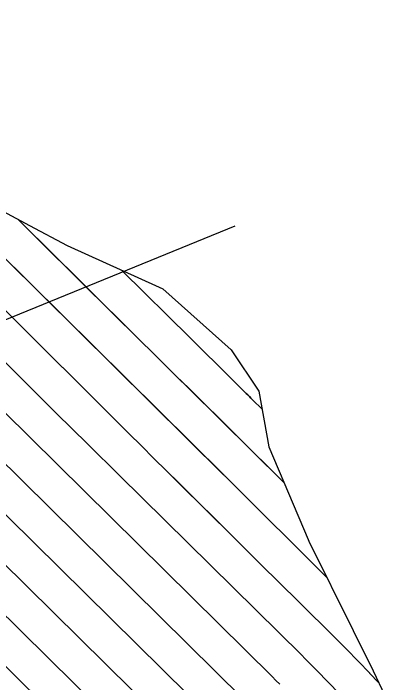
# Model space of a CAD drawing. Extents: x 954385 to 988206, y 1868364 to 1924553.
# Drawn here: x 955988.7 to 956020.6, y 1923031 to 1923086.6 of the extents above; entities that cross this region are included whole.
import ezdxf

# ---------------------------------------------------------------- set-up
doc = ezdxf.new("R2010")
doc.units = 0
for name, color, linetype in [('16', 7, 'Continuous'), ('24', 7, 'Continuous'), ('26', 7, 'Continuous'), ('6', 7, 'Continuous'), ('7', 7, 'Continuous')]:
    doc.layers.add(name, color=color, linetype=linetype)

msp = doc.modelspace()

# ---------------------------------------------------------------- linework, layer by layer
at = {"layer": '16'}
for points in [[(955923.15, 1923086.632), (955934.515, 1923084.068), (955945.857, 1923081.48), (955957.273, 1923078.969), (955968.946, 1923076.729), (955980.299, 1923074.152), (955985.934, 1923071.169), (955990.056, 1923068.988), (955993.186, 1923067.318), (956000.846, 1923063.847), (956001.146, 1923063.709), (956006.851, 1923058.651), (956009.14, 1923055.211), (956009.983, 1923050.567), (956013.246, 1923042.873), (956013.314, 1923042.739), (956017.005, 1923035.315), (956018.651, 1923031.94), (956020.615, 1923027.855)], [(955935.561, 1923083.829), (955942.944, 1923076.67), (955943.015, 1923076.602), (955943.179, 1923076.443), (955943.289, 1923076.336), (955943.324, 1923076.302), (955943.393, 1923076.235), (955943.416, 1923076.212), (955951.189, 1923068.661), (955951.243, 1923068.608), (955951.297, 1923068.555), (955951.352, 1923068.502), (955951.406, 1923068.45), (955951.728, 1923068.135), (955951.751, 1923068.112), (955952.058, 1923067.809), (955952.109, 1923067.758), (955952.161, 1923067.707), (955952.213, 1923067.656), (955952.265, 1923067.605), (955998.08, 1923022.445)], [(955941.198, 1923082.543), (955944.539, 1923079.304), (955944.581, 1923079.262), (955944.659, 1923079.187), (955944.711, 1923079.137), (955944.752, 1923079.096), (955952.758, 1923071.319), (955952.798, 1923071.28), (955952.838, 1923071.241), (955952.878, 1923071.202), (955952.919, 1923071.162), (955953.16, 1923070.927), (955953.175, 1923070.912), (955953.402, 1923070.687), (955953.441, 1923070.649), (955953.479, 1923070.611), (955953.518, 1923070.573), (955953.556, 1923070.535), (956000.514, 1923024.249)], [(955946.823, 1923081.267), (955954.327, 1923073.977), (955954.379, 1923073.926), (955954.432, 1923073.875), (955954.591, 1923073.72), (955954.599, 1923073.712), (955954.747, 1923073.565), (955954.797, 1923073.515), (955954.848, 1923073.466), (956002.949, 1923026.054)], [(955952.388, 1923080.043), (955955.896, 1923076.636), (955955.932, 1923076.6), (955956.019, 1923076.515), (955956.023, 1923076.511), (955956.104, 1923076.431), (955956.139, 1923076.397), (956005.383, 1923027.858)], [(955957.928, 1923078.843), (955958.949, 1923077.832), (955959.119, 1923077.664), (955959.289, 1923077.496), (955959.46, 1923077.327), (955959.63, 1923077.159), (956007.817, 1923029.662)], [(955963.293, 1923077.814), (955972.661, 1923068.534), (955974.223, 1923066.988), (955975.786, 1923065.442), (955977.349, 1923063.898), (955978.914, 1923062.355), (956010.252, 1923031.466), (956010.568, 1923031.152), (956010.883, 1923030.836)], [(955968.658, 1923076.784), (955987.027, 1923058.588), (955989.654, 1923055.988), (955992.282, 1923053.389), (955994.911, 1923050.792), (955997.542, 1923048.197), (956012.686, 1923033.27), (956013.01, 1923032.949), (956013.331, 1923032.627), (956013.651, 1923032.302), (956013.969, 1923031.976), (956015.858, 1923030.028)], [(955979.881, 1923074.247), (955981.157, 1923073.006), (955981.37, 1923072.799), (955981.582, 1923072.592), (955981.794, 1923072.384), (955982.005, 1923072.176), (956006.192, 1923048.282), (956006.23, 1923048.244), (956006.269, 1923048.205), (956006.307, 1923048.167), (956006.346, 1923048.129), (956006.5, 1923047.976), (956006.577, 1923047.9), (956006.654, 1923047.823), (956014.828, 1923039.693)], [(956011.23, 1923047.626), (956003.301, 1923055.455), (956002.301, 1923056.442), (956001.301, 1923057.429), (956000.302, 1923058.417), (955999.302, 1923059.404), (955994.362, 1923064.284), (955993.833, 1923064.807), (955993.304, 1923065.329), (955992.775, 1923065.852), (955992.246, 1923066.374), (955989.07, 1923069.509)], [(955997.739, 1923065.255), (956003.42, 1923059.645), (956003.914, 1923059.158), (956004.408, 1923058.67), (956004.901, 1923058.182), (956005.395, 1923057.693), (956008.092, 1923055.025), (956008.224, 1923054.895), (956008.356, 1923054.764), (956008.488, 1923054.633), (956008.62, 1923054.502), (956009.411, 1923053.716)], [(956019.11, 1923030.985), (956018.382, 1923031.741), (956018.373, 1923031.75), (956016.431, 1923033.753), (956016.106, 1923034.086), (956015.779, 1923034.417), (956015.451, 1923034.747), (956015.12, 1923035.074), (956010.525, 1923039.604), (956009.649, 1923040.468), (956008.774, 1923041.332), (956007.899, 1923042.197), (956007.025, 1923043.063), (956002.502, 1923047.543), (956001.457, 1923048.579), (956000.412, 1923049.615), (955999.368, 1923050.652), (955998.325, 1923051.689), (955987.28, 1923062.675)]]:
    msp.add_lwpolyline(points, dxfattribs=at)
at = {"layer": '24'}
msp.add_lwpolyline([(955923.15, 1923086.632), (955934.515, 1923084.068), (955945.857, 1923081.48), (955957.273, 1923078.969), (955968.946, 1923076.729), (955980.299, 1923074.152), (955985.934, 1923071.169), (955990.056, 1923068.988), (955993.186, 1923067.318), (956000.846, 1923063.847), (956001.146, 1923063.709), (956006.851, 1923058.651), (956009.14, 1923055.211), (956009.983, 1923050.567), (956013.246, 1923042.873), (956013.314, 1923042.739), (956017.005, 1923035.315), (956018.651, 1923031.94), (956020.615, 1923027.855)], dxfattribs=at)
at = {"layer": '26'}
msp.add_lwpolyline([(956007.131, 1923068.928), (955967.468, 1923052.751), (955971.146, 1923057.491), (955967.468, 1923052.751), (955973.412, 1923051.936)], dxfattribs=at)
at = {"layer": '6'}
for points in [[(955941.201, 1923082.542), (955944.54, 1923079.305), (955944.582, 1923079.264), (955944.66, 1923079.189), (955944.711, 1923079.138), (955944.753, 1923079.098), (955952.758, 1923071.318), (955952.798, 1923071.279), (955952.838, 1923071.24), (955952.879, 1923071.201), (955952.919, 1923071.162), (955953.161, 1923070.925), (955953.175, 1923070.911), (955953.403, 1923070.686), (955953.479, 1923070.61), (955953.556, 1923070.535), (956000.515, 1923024.25)], [(955968.656, 1923076.785), (955987.026, 1923058.589), (955989.653, 1923055.988), (955992.281, 1923053.39), (955994.911, 1923050.793), (955997.542, 1923048.198), (956012.686, 1923033.271), (956013.01, 1923032.95), (956013.332, 1923032.627), (956013.651, 1923032.303), (956013.969, 1923031.976), (956015.857, 1923030.027)]]:
    msp.add_lwpolyline(points, dxfattribs=at)
at = {"layer": '7'}
for points in [[(955935.564, 1923083.829), (955942.945, 1923076.672), (955943.015, 1923076.603), (955943.164, 1923076.459), (955943.21, 1923076.414), (955943.29, 1923076.337), (955943.324, 1923076.303), (955943.405, 1923076.225), (955943.417, 1923076.213), (955951.189, 1923068.66), (955951.243, 1923068.607), (955951.297, 1923068.555), (955951.352, 1923068.502), (955951.406, 1923068.449), (955951.73, 1923068.132), (955951.751, 1923068.111), (955952.058, 1923067.808), (955952.109, 1923067.757), (955952.161, 1923067.706), (955952.213, 1923067.655), (955952.265, 1923067.604), (955998.08, 1923022.446)], [(955946.825, 1923081.267), (955954.327, 1923073.977), (955954.379, 1923073.926), (955954.432, 1923073.874), (955954.591, 1923073.719), (955954.599, 1923073.711), (955954.747, 1923073.564), (955954.797, 1923073.515), (955954.848, 1923073.465), (956002.949, 1923026.054)], [(955952.388, 1923080.043), (955955.896, 1923076.635), (955955.932, 1923076.599), (955956.023, 1923076.511), (955956.116, 1923076.419), (955956.139, 1923076.396), (956005.383, 1923027.858)], [(956007.818, 1923029.662), (955959.626, 1923077.163), (955959.456, 1923077.331), (955959.286, 1923077.498), (955959.116, 1923077.666), (955958.946, 1923077.834), (955957.927, 1923078.843)], [(955963.292, 1923077.814), (955972.659, 1923068.535), (955974.221, 1923066.989), (955975.783, 1923065.444), (955977.347, 1923063.9), (955978.912, 1923062.357), (956010.252, 1923031.466), (956010.569, 1923031.152), (956010.884, 1923030.837)], [(955979.883, 1923074.246), (955981.158, 1923073.006), (955981.37, 1923072.799), (955981.582, 1923072.592), (955981.794, 1923072.384), (955982.005, 1923072.176), (956006.186, 1923048.286), (956006.226, 1923048.247), (956006.265, 1923048.208), (956006.305, 1923048.169), (956006.345, 1923048.13), (956006.504, 1923047.973), (956006.544, 1923047.934), (956006.583, 1923047.895), (956006.623, 1923047.856), (956006.662, 1923047.817), (956014.827, 1923039.696)], [(955989.068, 1923069.511), (955992.253, 1923066.366), (955992.784, 1923065.842), (955993.315, 1923065.318), (955993.846, 1923064.794), (955994.377, 1923064.269), (955999.304, 1923059.402), (956000.302, 1923058.416), (956001.3, 1923057.43), (956002.298, 1923056.444), (956003.297, 1923055.459), (956011.231, 1923047.624)], [(956009.412, 1923053.715), (956008.62, 1923054.502), (956008.488, 1923054.634), (956008.356, 1923054.765), (956008.224, 1923054.896), (956008.092, 1923055.027), (956005.394, 1923057.695), (956004.901, 1923058.183), (956004.407, 1923058.671), (956003.913, 1923059.159), (956003.419, 1923059.647), (955997.742, 1923065.254)], [(956019.112, 1923030.981), (956018.381, 1923031.74), (956018.372, 1923031.749), (956016.431, 1923033.753), (956016.106, 1923034.086), (956015.78, 1923034.418), (956015.451, 1923034.747), (956015.121, 1923035.075), (956010.526, 1923039.603), (956009.65, 1923040.467), (956008.775, 1923041.332), (956007.9, 1923042.197), (956007.025, 1923043.063), (956002.5, 1923047.545), (956001.455, 1923048.581), (956000.41, 1923049.618), (955999.366, 1923050.655), (955998.322, 1923051.692), (955987.281, 1923062.674)]]:
    msp.add_lwpolyline(points, dxfattribs=at)

doc.saveas('drawing.dxf')
